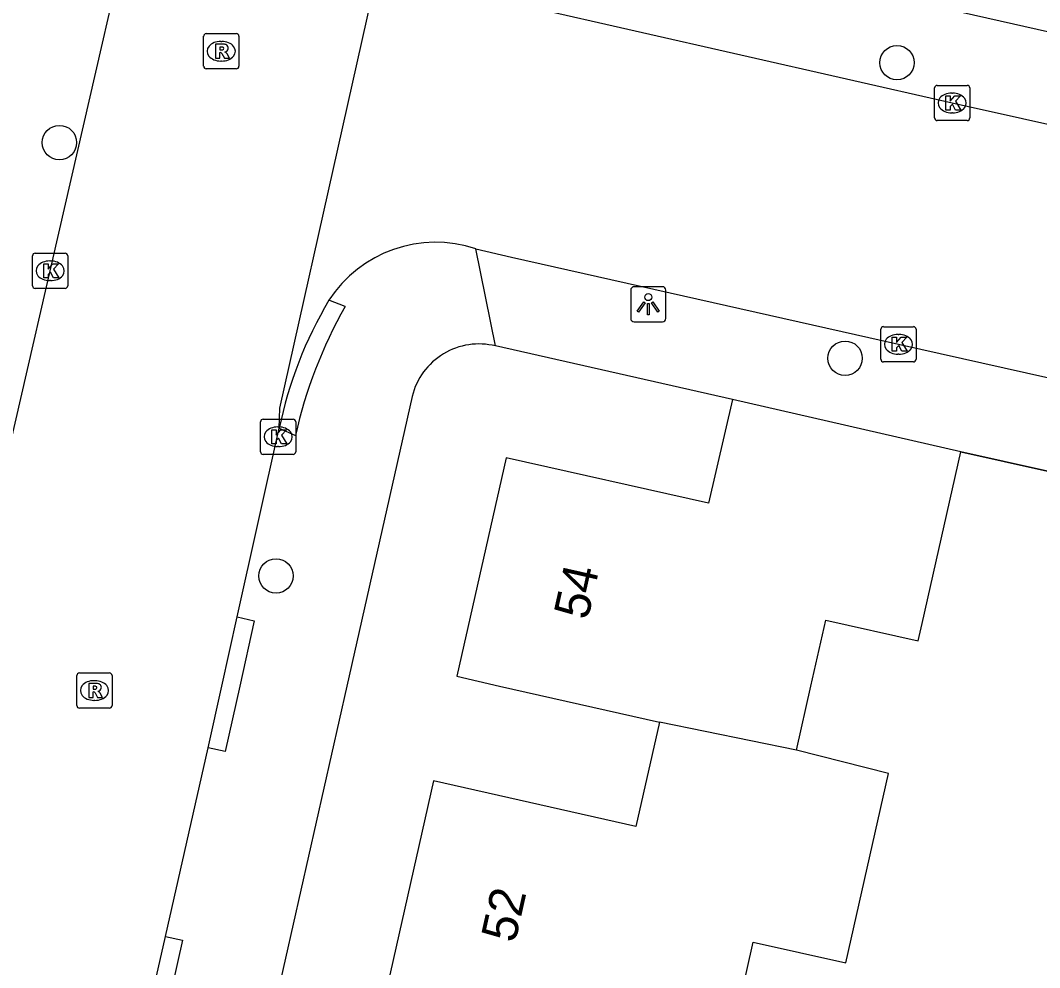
# Model space of a CAD drawing. Extents: x 161771 to 163125, y 382479 to 383177.
# Drawn here: x 162596.62 to 162625.59, y 382742 to 382768.91 of the extents above; entities that cross this region are included whole.
import ezdxf

# ---------------------------------------------------------------- set-up
doc = ezdxf.new("R2010")
doc.units = 0
for name, color, linetype in [('IMGEO_Boom', 7, 'Continuous'), ('IMGEO_Kolk', 7, 'Continuous'), ('IMGEO_Lichtpunt', 7, 'Continuous'), ('IMGEO_Muur', 7, 'Continuous'), ('IMGEO_Pand', 7, 'Continuous'), ('IMGEO_Pand_nummerreeks', 7, 'Continuous'), ('IMGEO_Rijbaan_lokaal_open', 7, 'Continuous'), ('IMGEO_Rioolput', 7, 'Continuous'), ('IMGEO_Voetpad_open', 7, 'Continuous')]:
    doc.layers.add(name, color=color, linetype=linetype)

msp = doc.modelspace()

# ---------------------------------------------------------------- linework, layer by layer
at = {"layer": 'IMGEO_Boom'}
for centre in [(162621.535, 382767.711), (162597.732, 382765.442), (162620.06, 382759.316), (162603.887, 382753.132)]:
    msp.add_circle(centre, 0.489, dxfattribs=at)
at = {"layer": 'IMGEO_Kolk'}
for p, q in [((162622.604, 382766.141), (162622.604, 382766.993)), ((162622.679, 382767.067), (162623.531, 382767.067)), ((162623.605, 382766.993), (162623.605, 382766.141)), ((162623.092, 382766.847), (162623.117, 382766.847)), ((162623.115, 382766.287), (162623.09, 382766.287)), ((162623.531, 382766.067), (162622.679, 382766.067)), ((162596.967, 382761.373), (162596.967, 382762.225)), ((162597.042, 382762.299), (162597.894, 382762.299)), ((162597.455, 382762.079), (162597.48, 382762.079)), ((162597.968, 382762.225), (162597.968, 382761.373)), ((162597.478, 382761.519), (162597.453, 382761.519)), ((162597.894, 382761.299), (162597.042, 382761.299)), ((162621.077, 382759.286), (162621.077, 382760.138)), ((162621.152, 382760.212), (162622.004, 382760.212)), ((162621.565, 382759.992), (162621.59, 382759.992)), ((162622.078, 382760.138), (162622.078, 382759.286)), ((162621.588, 382759.432), (162621.563, 382759.432)), ((162622.004, 382759.212), (162621.152, 382759.212)), ((162603.447, 382756.658), (162603.447, 382757.51)), ((162603.522, 382757.584), (162604.374, 382757.584)), ((162604.448, 382757.51), (162604.448, 382756.658)), ((162603.935, 382757.364), (162603.96, 382757.364)), ((162603.958, 382756.804), (162603.933, 382756.804)), ((162604.374, 382756.584), (162603.522, 382756.584))]:
    msp.add_line(p, q, dxfattribs=at)
for points in [[(162622.604, 382766.141), (162622.604, 382766.993)], [(162622.679, 382767.067), (162623.531, 382767.067)], [(162623.605, 382766.993), (162623.605, 382766.141)], [(162622.925, 382766.767), (162623.048, 382766.767), (162623.048, 382766.616), (162623.178, 382766.767), (162623.342, 382766.767), (162623.196, 382766.616), (162623.349, 382766.367), (162623.197, 382766.367), (162623.112, 382766.531), (162623.048, 382766.464), (162623.048, 382766.367), (162622.925, 382766.367), (162622.925, 382766.767)], [(162623.531, 382766.067), (162622.679, 382766.067)], [(162596.967, 382761.373), (162596.967, 382762.225)], [(162597.042, 382762.299), (162597.894, 382762.299)], [(162597.968, 382762.225), (162597.968, 382761.373)], [(162597.288, 382761.999), (162597.411, 382761.999), (162597.411, 382761.848), (162597.541, 382761.999), (162597.705, 382761.999), (162597.559, 382761.848), (162597.712, 382761.599), (162597.56, 382761.599), (162597.475, 382761.763), (162597.411, 382761.696), (162597.411, 382761.599), (162597.288, 382761.599), (162597.288, 382761.999)], [(162597.894, 382761.299), (162597.042, 382761.299)], [(162621.077, 382759.286), (162621.077, 382760.138)], [(162621.152, 382760.212), (162622.004, 382760.212)], [(162622.078, 382760.138), (162622.078, 382759.286)], [(162621.398, 382759.912), (162621.521, 382759.912), (162621.521, 382759.761), (162621.651, 382759.912), (162621.815, 382759.912), (162621.669, 382759.761), (162621.822, 382759.512), (162621.67, 382759.512), (162621.585, 382759.676), (162621.521, 382759.609), (162621.521, 382759.512), (162621.398, 382759.512), (162621.398, 382759.912)], [(162622.004, 382759.212), (162621.152, 382759.212)], [(162603.447, 382756.658), (162603.447, 382757.51)], [(162603.522, 382757.584), (162604.374, 382757.584)], [(162604.448, 382757.51), (162604.448, 382756.658)], [(162603.768, 382757.284), (162603.891, 382757.284), (162603.891, 382757.133), (162604.021, 382757.284), (162604.185, 382757.284), (162604.039, 382757.133), (162604.192, 382756.884), (162604.04, 382756.884), (162603.955, 382757.048), (162603.891, 382756.981), (162603.891, 382756.884), (162603.768, 382756.884), (162603.768, 382757.284)], [(162604.374, 382756.584), (162603.522, 382756.584)]]:
    msp.add_lwpolyline(points, dxfattribs=at)
for centre, start, end in [((162622.681, 382766.991), 91.552, 178.448), ((162622.681, 382766.991), 91.552, 178.448), ((162623.529, 382766.991), 1.552, 88.448), ((162623.529, 382766.991), 1.552, 88.448), ((162622.681, 382766.143), 181.552, 268.448), ((162622.681, 382766.143), 181.552, 268.448), ((162623.529, 382766.143), 271.552, 358.448), ((162623.529, 382766.143), 271.552, 358.448), ((162597.044, 382762.223), 91.552, 178.448), ((162597.044, 382762.223), 91.552, 178.448), ((162597.892, 382762.223), 1.552, 88.448), ((162597.892, 382762.223), 1.552, 88.448), ((162597.044, 382761.375), 181.552, 268.448), ((162597.044, 382761.375), 181.552, 268.448), ((162597.892, 382761.375), 271.552, 358.448), ((162597.892, 382761.375), 271.552, 358.448), ((162621.154, 382760.136), 91.552, 178.448), ((162621.154, 382760.136), 91.552, 178.448), ((162622.002, 382760.136), 1.552, 88.448), ((162622.002, 382760.136), 1.552, 88.448), ((162621.154, 382759.288), 181.552, 268.448), ((162621.154, 382759.288), 181.552, 268.448), ((162622.002, 382759.288), 271.552, 358.448), ((162622.002, 382759.288), 271.552, 358.448), ((162603.524, 382757.508), 91.552, 178.448), ((162603.524, 382757.508), 91.552, 178.448), ((162604.372, 382757.508), 1.552, 88.448), ((162604.372, 382757.508), 1.552, 88.448), ((162603.524, 382756.66), 181.552, 268.448), ((162603.524, 382756.66), 181.552, 268.448), ((162604.372, 382756.66), 271.552, 358.448), ((162604.372, 382756.66), 271.552, 358.448)]:
    msp.add_arc(centre, 0.0765, start, end, dxfattribs=at)
for centre, major_axis, ratio, start_param, end_param in [((162623.091, 382766.567), (-0.387, 0.002), 0.722429, 4.712389, 7.853982), ((162623.116, 382766.567), (-0.39, 0.002), 0.717154, 1.570796, 4.712389), ((162597.454, 382761.799), (-0.387, 0.002), 0.722429, 4.712389, 7.853982), ((162597.479, 382761.799), (-0.39, 0.002), 0.717154, 1.570796, 4.712389), ((162621.564, 382759.712), (-0.387, 0.002), 0.722429, 4.712389, 7.853982), ((162621.589, 382759.712), (-0.39, 0.002), 0.717154, 1.570796, 4.712389), ((162603.934, 382757.084), (-0.387, 0.002), 0.722429, 4.712389, 7.853982), ((162603.959, 382757.084), (-0.39, 0.002), 0.717154, 1.570796, 4.712389)]:
    msp.add_ellipse(centre, major_axis=major_axis, ratio=ratio, start_param=start_param, end_param=end_param, dxfattribs=at)
at = {"layer": 'IMGEO_Lichtpunt'}
for p, q in [((162613.968, 382761.253), (162613.968, 382760.446)), ((162613.968, 382761.253), (162613.968, 382760.446)), ((162614.87, 382761.348), (162614.062, 382761.348)), ((162614.87, 382761.348), (162614.062, 382761.348)), ((162614.964, 382760.446), (162614.964, 382761.253)), ((162614.964, 382760.446), (162614.964, 382761.253)), ((162614.062, 382760.352), (162614.87, 382760.352)), ((162614.062, 382760.352), (162614.87, 382760.352))]:
    msp.add_line(p, q, dxfattribs=at)
for points in [[(162614.342, 382760.917), (162614.381, 382760.889), (162614.193, 382760.627), (162614.155, 382760.654), (162614.342, 382760.917)], [(162614.444, 382760.869), (162614.491, 382760.869), (162614.491, 382760.547), (162614.444, 382760.547), (162614.444, 382760.869)], [(162614.554, 382760.889), (162614.592, 382760.916), (162614.779, 382760.654), (162614.74, 382760.626), (162614.554, 382760.889)]]:
    msp.add_lwpolyline(points, dxfattribs=at)
msp.add_circle((162614.467, 382761.051), 0.0994, dxfattribs=at)
for centre, start, end in [((162614.062, 382761.253), 90, 180), ((162614.062, 382761.253), 90, 180), ((162614.87, 382761.253), 0, 90), ((162614.87, 382761.253), 0, 90), ((162614.062, 382760.446), 180, 270), ((162614.062, 382760.446), 180, 270), ((162614.87, 382760.446), 270, 0), ((162614.87, 382760.446), 270, 360)]:
    msp.add_arc(centre, 0.0946, start, end, dxfattribs=at)
at = {"layer": 'IMGEO_Muur'}
msp.add_lwpolyline([(162631.971, 382754.731), (162623.348, 382756.657)], dxfattribs=at)
at = {"layer": 'IMGEO_Pand'}
for points in [[(162616.856, 382758.145), (162616.182, 382755.194), (162610.425, 382756.488), (162609.03, 382750.287), (162610.242, 382750), (162614.784, 382748.979)], [(162623.348, 382756.657), (162616.856, 382758.145)], [(162618.679, 382748.18), (162619.089, 382750), (162619.512, 382751.878), (162622.139, 382751.286), (162622.25, 382751.78), (162623.348, 382756.657)], [(162614.784, 382748.979), (162614.117, 382746.014), (162608.36, 382747.308), (162606.97, 382741.13), (162612.727, 382739.834)], [(162618.679, 382748.18), (162614.784, 382748.979)], [(162616.603, 382738.961), (162617.452, 382742.73), (162620.079, 382742.138), (162621.291, 382747.52), (162618.679, 382748.18)]]:
    msp.add_lwpolyline(points, dxfattribs=at)
at = {"layer": 'IMGEO_Rijbaan_lokaal_open'}
for points in [[(162595.661, 382753.845), (162596.126, 382755.943), (162600.005, 382772.85), (162604.021, 382790.493), (162604.604, 382792.908), (162606.618, 382801.867), (162607.241, 382804.436)], [(162603.976, 382757.328), (162603.997, 382757.896), (162607.581, 382773.892), (162607.78, 382774.384)], [(162713.275, 382746.266), (162699.386, 382749.405), (162697.208, 382749.88), (162691.396, 382751.216), (162679.283, 382753.935), (162659.284, 382758.448), (162641.175, 382762.541), (162623.101, 382766.566), (162611.096, 382769.288)], [(162609.567, 382762.422), (162610.576, 382762.191), (162621.583, 382759.713), (162632.41, 382757.291)], [(162602.779, 382751.967), (162603.976, 382757.328)], [(162601.958, 382748.25), (162602.345, 382750), (162602.779, 382751.967)], [(162600.746, 382742.892), (162601.958, 382748.25)], [(162599.906, 382739.176), (162600.746, 382742.892)]]:
    msp.add_lwpolyline(points, dxfattribs=at)
for centre, radius, start, end in [((162608.419, 382758.997), 3.613, 71.4702, 147.0611), ((162615.788, 382754.831), 12.073, 149.4856, 168.0636)]:
    msp.add_arc(centre, radius, start, end, dxfattribs=at)
at = {"layer": 'IMGEO_Rioolput'}
for p, q in [((162601.831, 382767.611), (162601.831, 382768.463)), ((162601.906, 382768.537), (162602.758, 382768.537)), ((162602.832, 382768.463), (162602.832, 382767.611)), ((162602.319, 382768.317), (162602.344, 382768.317)), ((162602.758, 382767.537), (162601.906, 382767.537)), ((162602.342, 382767.757), (162602.317, 382767.757)), ((162598.226, 382749.45), (162598.226, 382750.302)), ((162598.301, 382750.376), (162599.153, 382750.376)), ((162598.714, 382750.156), (162598.739, 382750.156)), ((162599.227, 382750.302), (162599.227, 382749.45)), ((162598.737, 382749.596), (162598.712, 382749.596)), ((162599.153, 382749.376), (162598.301, 382749.376))]:
    msp.add_line(p, q, dxfattribs=at)
for points in [[(162601.831, 382767.611), (162601.831, 382768.463)], [(162601.906, 382768.537), (162602.758, 382768.537)], [(162602.832, 382768.463), (162602.832, 382767.611)], [(162602.42, 382768.235), (162602.168, 382768.237), (162602.168, 382767.837)], [(162602.346, 382768.156), (162602.292, 382768.156), (162602.292, 382768.075)], [(162602.168, 382767.837), (162602.292, 382767.837), (162602.292, 382767.999), (162602.303, 382767.999)], [(162602.292, 382768.075), (162602.344, 382768.075)], [(162602.35, 382767.97), (162602.421, 382767.837), (162602.561, 382767.837), (162602.496, 382767.963)], [(162602.758, 382767.537), (162601.906, 382767.537)], [(162598.226, 382749.45), (162598.226, 382750.302)], [(162598.301, 382750.376), (162599.153, 382750.376)], [(162599.227, 382750.302), (162599.227, 382749.45)], [(162598.815, 382750.074), (162598.563, 382750.076), (162598.563, 382749.676)], [(162598.741, 382749.995), (162598.687, 382749.995), (162598.687, 382749.914)], [(162598.687, 382749.914), (162598.739, 382749.914)], [(162598.563, 382749.676), (162598.687, 382749.676), (162598.687, 382749.838), (162598.698, 382749.838)], [(162598.745, 382749.809), (162598.816, 382749.676), (162598.956, 382749.676), (162598.891, 382749.802)], [(162599.153, 382749.376), (162598.301, 382749.376)]]:
    msp.add_lwpolyline(points, dxfattribs=at)
for centre, radius, start, end in [((162601.908, 382768.461), 0.0765, 91.552, 178.448), ((162601.908, 382768.461), 0.0765, 91.552, 178.448), ((162602.756, 382768.461), 0.0765, 1.552, 88.448), ((162602.756, 382768.461), 0.0765, 1.552, 88.448), ((162602.352, 382768.06), 0.0964, 77.0061, 93.1865), ((162602.366, 382768.117), 0.0378, 276.6634, 79.6772), ((162602.419, 382768.125), 0.109, 350.3612, 89.416), ((162602.417, 382768.125), 0.112, 277.5842, 350.9817), ((162602.302, 382767.946), 0.0533, 26.0293, 88.6989), ((162602.328, 382768.264), 0.19, 274.7715, 282.9687), ((162602.401, 382767.91), 0.108, 29.5134, 73.7905), ((162601.908, 382767.613), 0.0765, 181.552, 268.448), ((162601.908, 382767.613), 0.0765, 181.552, 268.448), ((162602.756, 382767.613), 0.0765, 271.552, 358.448), ((162602.756, 382767.613), 0.0765, 271.552, 358.448), ((162598.303, 382750.3), 0.0765, 91.552, 178.448), ((162598.303, 382750.3), 0.0765, 91.552, 178.448), ((162599.151, 382750.3), 0.0765, 1.552, 88.448), ((162599.151, 382750.3), 0.0765, 1.552, 88.448), ((162598.723, 382750.103), 0.19, 274.7715, 282.9687), ((162598.747, 382749.899), 0.0964, 77.0061, 93.1865), ((162598.761, 382749.956), 0.0378, 276.6634, 79.6772), ((162598.814, 382749.964), 0.109, 350.3612, 89.416), ((162598.812, 382749.964), 0.112, 277.5842, 350.9817), ((162598.796, 382749.749), 0.108, 29.5134, 73.7905), ((162598.697, 382749.785), 0.0533, 26.0293, 88.6989), ((162598.303, 382749.452), 0.0765, 181.552, 268.448), ((162598.303, 382749.452), 0.0765, 181.552, 268.448), ((162599.151, 382749.452), 0.0765, 271.552, 358.448), ((162599.151, 382749.452), 0.0765, 271.552, 358.448)]:
    msp.add_arc(centre, radius, start, end, dxfattribs=at)
for centre, major_axis, ratio, start_param, end_param in [((162602.318, 382768.037), (-0.387, 0.002), 0.722429, 4.712389, 7.853982), ((162602.343, 382768.037), (-0.39, 0.002), 0.717154, 1.570796, 4.712389), ((162598.713, 382749.876), (-0.387, 0.002), 0.722429, 4.712389, 7.853982), ((162598.738, 382749.876), (-0.39, 0.002), 0.717154, 1.570796, 4.712389)]:
    msp.add_ellipse(centre, major_axis=major_axis, ratio=ratio, start_param=start_param, end_param=end_param, dxfattribs=at)
at = {"layer": 'IMGEO_Voetpad_open'}
for points in [[(162727.249, 382745.732), (162722.81, 382746.736), (162697.675, 382752.409), (162692.083, 382753.675), (162614.078, 382771.241), (162612.565, 382771.591)], [(162610.125, 382759.664), (162609.567, 382762.422)], [(162605.853, 382760.782), (162605.387, 382760.961)], [(162616.856, 382758.145), (162610.125, 382759.664)], [(162607.756, 382758.233), (162605.899, 382750), (162598.271, 382716.192)], [(162603.976, 382757.328), (162604.443, 382757.121)], [(162623.348, 382756.657), (162631.971, 382754.731), (162653.103, 382750), (162681.631, 382743.624), (162695.338, 382740.54), (162700.264, 382739.423)], [(162602.779, 382751.967), (162603.267, 382751.86), (162602.856, 382750), (162602.446, 382748.143), (162601.958, 382748.25)], [(162600.746, 382742.892), (162601.227, 382742.785), (162600.393, 382739.067), (162599.906, 382739.176)]]:
    msp.add_lwpolyline(points, dxfattribs=at)
for centre, radius, start, end in [((162617.209, 382754.306), 13.073, 150.3063, 167.5663), ((162609.655, 382757.766), 1.955, 76.0772, 166.1912)]:
    msp.add_arc(centre, radius, start, end, dxfattribs=at)

# ---------------------------------------------------------------- texts
at = {"layer": 'IMGEO_Pand_nummerreeks'}
for s, rotation, p in [('54', 77.3229, (162612.745, 382751.855)), ('52', 77.3205, (162610.681, 382742.681))]:
    msp.add_text(s, height=1, rotation=rotation, dxfattribs=at).set_placement(p)

doc.saveas('drawing.dxf')
